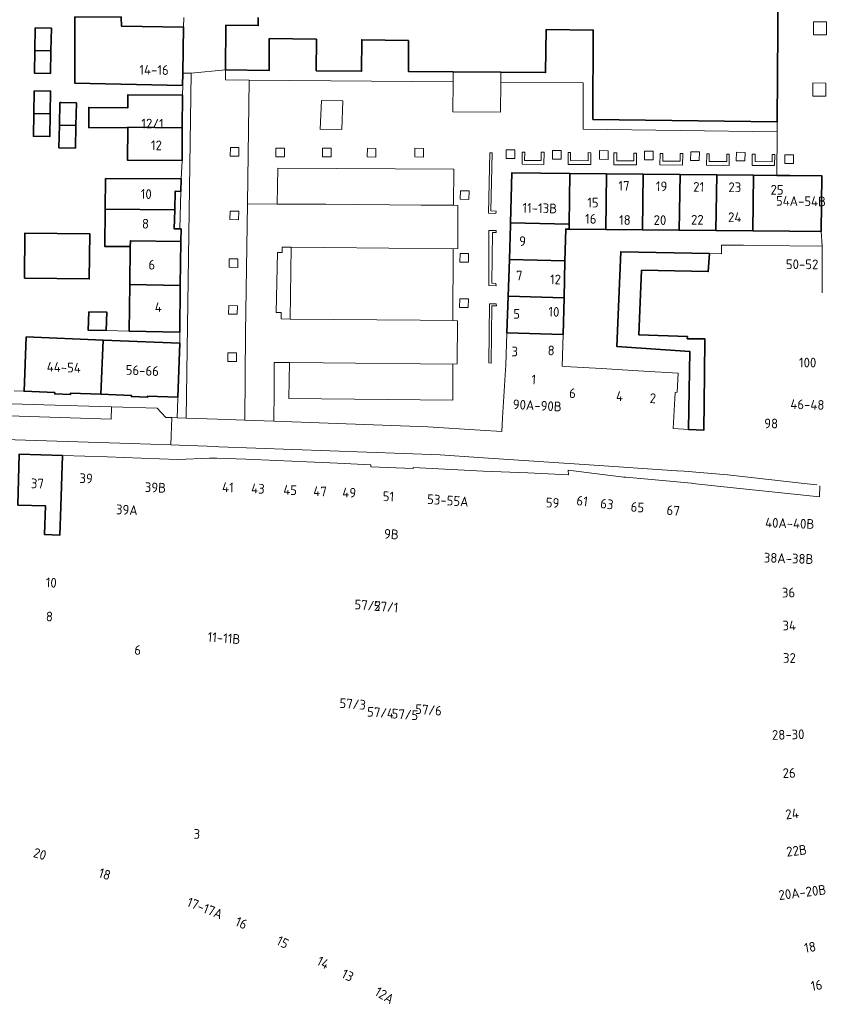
# Model space of a CAD drawing. Extents: x 150256 to 156914, y 461459 to 469481.
# Tile 300 of 656: x 155294 to 155406, y 463303 to 463440. Entities that reach past the tile are written whole.
import ezdxf
from ezdxf.enums import TextEntityAlignment as Align

# ---------------------------------------------------------------- set-up
doc = ezdxf.new("R2010")
doc.units = 0
doc.header["$LTSCALE"] = 0.75
for name, color, linetype, lineweight in [('B-RO-GR-GROENVOORZIENING-GV', 251, 'CONTINUOUS', 18), ('B-RO-IE-TERREINAFSCHEIDING_KUNSTMATIG_HEKWERK-G', 251, 'IE-TERREINAFSCHEIDING-KUNSTMATIG', 18), ('B-RO-IE-TERREINAFSCHEIDING_KUNSTMATIG_MUUR-G', 251, 'IE-TERREINAFSCHEIDING-KUNSTMATIG-DICHT', 18), ('B-RO-IE-TERREINAFSCHEIDING_KUNSTMATIG_MUUR-GV', 251, 'CONTINUOUS', 18), ('B-RO-OG-BEBOUWING-GV', 6, 'CONTINUOUS', 35), ('B-RO-OG-BEBOUWING-T18', 1, 'CONTINUOUS', 18), ('B-RO-VH-VERHARDING_STRAATBAKSTEEN-GV', 251, 'CONTINUOUS', 18)]:
    doc.layers.add(name, color=color, linetype=linetype, lineweight=lineweight)
doc.styles.add('NLCS-ISO-M200-T18', font='NLCS-ISO.ttf', dxfattribs={"height": 360})
doc.linetypes.add('IE-TERREINAFSCHEIDING-KUNSTMATIG', pattern='A,4,[82,NLCS.SHX,S=0.75,R=90,X=0,Y=0],4,-2', length=10)
doc.linetypes.add('IE-TERREINAFSCHEIDING-KUNSTMATIG-DICHT', pattern='A,8,-1,[82,NLCS.SHX,S=0.75,R=90,X=0,Y=0],-1', length=10)

msp = doc.modelspace()

# ---------------------------------------------------------------- linework, layer by layer
at = {"layer": 'B-RO-GR-GROENVOORZIENING-GV'}
for points in [[(155404.08, 463439.614), (155404.095, 463437.781), (155405.905, 463437.774), (155405.882, 463439.606)], [(155403.983, 463431.112), (155403.999, 463429.279), (155405.809, 463429.271), (155405.786, 463431.104)], [(155323.11, 463422.146), (155323.098, 463420.946), (155324.298, 463420.934), (155324.31, 463422.134)], [(155329.43, 463420.869), (155330.63, 463420.857), (155330.642, 463422.057), (155329.442, 463422.069)], [(155337.097, 463420.857), (155337.11, 463422.057), (155335.91, 463422.069), (155335.897, 463420.869)], [(155342.133, 463422.05), (155342.121, 463420.85), (155343.321, 463420.838), (155343.333, 463422.038)], [(155348.736, 463422.05), (155348.724, 463420.85), (155349.924, 463420.838), (155349.936, 463422.038)], [(155361.405, 463421.83), (155361.393, 463420.63), (155362.593, 463420.618), (155362.605, 463421.818)], [(155369.034, 463421.734), (155367.834, 463421.746), (155367.822, 463420.546), (155369.022, 463420.534)], [(155375.57, 463420.509), (155375.582, 463421.709), (155374.382, 463421.721), (155374.37, 463420.521)], [(155380.632, 463421.666), (155380.62, 463420.466), (155381.82, 463420.454), (155381.832, 463421.654)], [(155387.019, 463420.351), (155388.219, 463420.339), (155388.231, 463421.539), (155387.031, 463421.551)], [(155393.371, 463421.496), (155393.359, 463420.296), (155394.559, 463420.284), (155394.571, 463421.484)], [(155400.087, 463419.945), (155401.287, 463419.933), (155401.299, 463421.133), (155400.099, 463421.145)], [(155355.054, 463416.164), (155355.042, 463414.965), (155356.242, 463414.952), (155356.254, 463416.152)], [(155324.258, 463412.129), (155324.27, 463413.329), (155323.07, 463413.341), (155323.058, 463412.141)], [(155356.2, 463407.441), (155355, 463407.454), (155354.988, 463406.254), (155356.188, 463406.242)], [(155324.136, 463405.51), (155324.148, 463406.71), (155322.948, 463406.722), (155322.936, 463405.523)], [(155356.16, 463401.141), (155354.96, 463401.153), (155354.947, 463399.953), (155356.147, 463399.941)], [(155324.068, 463398.998), (155324.08, 463400.198), (155322.88, 463400.21), (155322.868, 463399.01)], [(155322.76, 463392.447), (155323.96, 463392.434), (155323.972, 463393.634), (155322.772, 463393.647)]]:
    msp.add_lwpolyline(points, close=True, dxfattribs=at)
at = {"layer": 'B-RO-IE-TERREINAFSCHEIDING_KUNSTMATIG_HEKWERK-G'}
for points in [[(155335.596, 463424.713), (155335.754, 463428.663)], [(155335.754, 463428.663), (155338.728, 463428.626)], [(155338.569, 463424.645), (155338.728, 463428.626)], [(155335.546, 463424.683), (155338.569, 463424.645)]]:
    msp.add_lwpolyline(points, dxfattribs=at)
at = {"layer": 'B-RO-IE-TERREINAFSCHEIDING_KUNSTMATIG_MUUR-G'}
msp.add_lwpolyline([(155309.052, 463396.683), (155305.873, 463396.755)], dxfattribs=at)
at = {"layer": 'B-RO-IE-TERREINAFSCHEIDING_KUNSTMATIG_MUUR-GV'}
for points in [[(155360.011, 463413.337), (155359.268, 463413.384), (155359.448, 463421.418), (155359.121, 463421.425), (155358.933, 463413.064), (155359.974, 463413.011)], [(155366.669, 463421.508), (155366.284, 463421.511), (155366.277, 463420.351), (155363.969, 463420.363), (155363.976, 463421.529), (155363.628, 463421.532), (155363.611, 463419.835), (155366.66, 463419.819)], [(155370.021, 463419.8), (155373.147, 463419.783), (155373.156, 463421.439), (155372.799, 463421.443), (155372.792, 463420.317), (155370.352, 463420.33), (155370.358, 463421.467), (155370.03, 463421.482)], [(155379.513, 463419.748), (155379.522, 463421.377), (155379.135, 463421.381), (155379.129, 463420.285), (155376.751, 463420.297), (155376.757, 463421.404), (155376.368, 463421.408), (155376.359, 463419.765)], [(155385.559, 463420.251), (155383.149, 463420.264), (155383.155, 463421.341), (155382.768, 463421.345), (155382.759, 463419.73), (155385.912, 463419.712), (155385.921, 463421.314), (155385.564, 463421.318)], [(155392.053, 463421.254), (155392.048, 463420.218), (155389.607, 463420.23), (155389.612, 463421.278), (155389.249, 463421.282), (155389.24, 463419.694), (155392.37, 463419.676), (155392.379, 463421.251)], [(155398.334, 463421.193), (155398.328, 463420.185), (155395.982, 463420.197), (155395.988, 463421.216), (155395.561, 463421.22), (155395.553, 463419.659), (155398.678, 463419.642), (155398.691, 463421.189)], [(155360.015, 463402.948), (155359.993, 463403.276), (155359.398, 463403.319), (155359.498, 463410.372), (155360.016, 463410.36), (155360.009, 463410.629), (155358.998, 463410.651), (155359.004, 463403.001)], [(155359.095, 463400.438), (155359, 463392.254), (155359.327, 463392.217), (155359.417, 463400.193), (155360.072, 463400.178), (155360.019, 463400.477)]]:
    msp.add_lwpolyline(points, close=True, dxfattribs=at)
at = {"layer": 'B-RO-OG-BEBOUWING-GV'}
msp.add_lwpolyline([(155326.981, 463440.19), (155326.981, 463439.087), (155322.488, 463439.158), (155322.435, 463432.937), (155328.478, 463432.831), (155328.518, 463437.266), (155335.065, 463437.178), (155335.026, 463432.803), (155341.336, 463432.75), (155341.345, 463437.126), (155347.832, 463437.01), (155347.825, 463432.723), (155354.044, 463432.643), (155360.653, 463432.613), (155366.874, 463432.563), (155366.948, 463438.515), (155373.496, 463438.457), (155373.455, 463426.044), (155399.048, 463425.706), (155399.208, 463451.334)], dxfattribs=at)
for points in [[(155301.503, 463440.313), (155301.526, 463432.307), (155301.53, 463431.085), (155316.487, 463430.749), (155316.514, 463432.495), (155316.615, 463438.881), (155316.589, 463438.881), (155307.981, 463439.018), (155307.956, 463440.258)], [(155298.205, 463435.578), (155298.265, 463438.71), (155296.018, 463438.753), (155295.958, 463435.621)], [(155298.145, 463432.446), (155298.205, 463435.578), (155295.958, 463435.621), (155295.899, 463432.489)], [(155295.821, 463426.862), (155298.097, 463426.824), (155298.15, 463429.978), (155295.873, 463430.016)], [(155308.861, 463424.892), (155308.861, 463424.967), (155316.436, 463424.887), (155316.466, 463429.441), (155308.891, 463429.491), (155308.879, 463427.675), (155303.458, 463427.731), (155303.458, 463424.92)], [(155299.372, 463425.265), (155301.663, 463425.21), (155301.738, 463428.341), (155299.599, 463428.392), (155299.447, 463428.396)], [(155298.097, 463426.824), (155295.821, 463426.862), (155295.768, 463423.707), (155298.044, 463423.669)], [(155301.663, 463425.21), (155299.372, 463425.265), (155299.296, 463422.133), (155301.587, 463422.078)], [(155316.406, 463420.348), (155316.436, 463424.887), (155308.861, 463424.967), (155308.861, 463424.892), (155308.831, 463420.398)], [(155362.028, 463411.7), (155370.147, 463411.492), (155370.251, 463418.542), (155362.184, 463418.617)], [(155370.251, 463418.542), (155370.147, 463411.492), (155370.137, 463410.823), (155375.237, 463410.777), (155375.351, 463418.494)], [(155380.451, 463418.446), (155375.351, 463418.494), (155375.237, 463410.777), (155380.337, 463410.731)], [(155385.436, 463410.684), (155385.551, 463418.398), (155380.451, 463418.446), (155380.337, 463410.731)], [(155385.551, 463418.398), (155385.436, 463410.684), (155390.536, 463410.638), (155390.65, 463418.351)], [(155395.75, 463418.303), (155390.65, 463418.351), (155390.536, 463410.638), (155395.636, 463410.592)], [(155399.004, 463418.272), (155395.75, 463418.303), (155395.636, 463410.592), (155400.736, 463410.546), (155405.136, 463410.506), (155405.25, 463418.213), (155400.85, 463418.255)], [(155315.379, 463413.506), (155315.447, 463416.083), (155316.246, 463416.061), (155316.291, 463417.8), (155305.782, 463417.836), (155305.731, 463413.598)], [(155305.731, 463413.598), (155305.668, 463408.432), (155309.215, 463408.408), (155309.226, 463409.215), (155316.244, 463409.118), (155316.266, 463410.844), (155316.108, 463410.849), (155315.309, 463410.875), (155315.379, 463413.506)], [(155361.855, 463406.603), (155369.576, 463406.405), (155369.689, 463410.827), (155370.137, 463410.823), (155370.147, 463411.492), (155362.028, 463411.7), (155362.022, 463411.417)], [(155294.519, 463404.019), (155303.522, 463403.907), (155303.6, 463410.172), (155294.597, 463410.284)], [(155316.244, 463409.118), (155309.226, 463409.215), (155309.215, 463408.408), (155309.142, 463403.14), (155316.164, 463402.982)], [(155379.925, 463398.414), (155380.213, 463405.12), (155389.455, 463404.931), (155389.632, 463407.428), (155377.328, 463407.679), (155376.764, 463394.533), (155386.9, 463393.859), (155386.745, 463382.997), (155388.857, 463382.919), (155388.933, 463390.629), (155389.004, 463395.58), (155386.546, 463395.602), (155386.574, 463395.899), (155379.817, 463396.171)], [(155361.678, 463401.506), (155369.445, 463401.307), (155369.576, 463406.405), (155361.855, 463406.603)], [(155316.164, 463402.982), (155309.142, 463403.14), (155309.052, 463396.683), (155316.08, 463396.524)], [(155361.678, 463401.506), (155361.5, 463396.408), (155369.314, 463396.208), (155369.445, 463401.307)], [(155303.466, 463399.338), (155303.362, 463396.805), (155305.873, 463396.755), (155305.977, 463399.288)], [(155305.139, 463387.9), (155305.447, 463395.424), (155294.776, 463395.86), (155294.468, 463388.318), (155298.73, 463388.144), (155298.722, 463387.955), (155300.909, 463387.865), (155300.917, 463388.073)], [(155305.447, 463395.424), (155305.139, 463387.9), (155309.391, 463387.726), (155309.385, 463387.577), (155311.619, 463387.485), (155311.626, 463387.653), (155315.809, 463387.482), (155316.117, 463394.987)], [(155299.57, 463372.342), (155299.8, 463379.402), (155293.788, 463379.598), (155293.605, 463372.52), (155297.458, 463372.394), (155297.328, 463368.423), (155299.44, 463368.354)]]:
    msp.add_lwpolyline(points, close=True, dxfattribs=at)
at = {"layer": 'B-RO-VH-VERHARDING_STRAATBAKSTEEN-GV'}
for points in [[(155399.208, 463451.334), (155399.048, 463425.706), (155399.039, 463424.337), (155399.004, 463418.272), (155400.85, 463418.255), (155405.25, 463418.213), (155405.136, 463410.506), (155405.302, 463408.481), (155405.275, 463401.965)], [(155316.636, 463440.184), (155316.589, 463438.881), (155316.615, 463438.881), (155316.514, 463432.495), (155317.657, 463432.479), (155322.435, 463432.937), (155322.488, 463439.158), (155326.981, 463439.087), (155326.981, 463440.19)], [(155286.705, 463386.768), (155297.191, 463386.441), (155306.63, 463386.158), (155312.951, 463385.968), (155314.172, 463384.687), (155314.99, 463384.657), (155315.71, 463384.631), (155315.804, 463387.333), (155315.809, 463387.482), (155311.626, 463387.653), (155311.619, 463387.485), (155309.385, 463387.577), (155309.391, 463387.726), (155305.139, 463387.9), (155300.917, 463388.073), (155300.909, 463387.865), (155298.722, 463387.955), (155298.73, 463388.144), (155294.468, 463388.318), (155293.075, 463388.396)], [(155404.533, 463375.323), (155403.213, 463375.47), (155392.13, 463376.731), (155386.126, 463377.232), (155385.136, 463377.292), (155385.126, 463377.262), (155373.647, 463378.039), (155357.577, 463379.126), (155352.225, 463379.488), (155347.212, 463379.679), (155321.526, 463380.624), (155321.195, 463380.636), (155316, 463380.818), (155314.84, 463380.859), (155309.218, 463381.056), (155265.56, 463382.443), (155264.99, 463382.459), (155255.524, 463382.724)], [(155293.788, 463379.598), (155299.8, 463379.402), (155305.997, 463379.2), (155310.719, 463379.032), (155315.829, 463378.85), (155320.226, 463379.026), (155321.223, 463379.052), (155325.239, 463378.879), (155329.581, 463378.69), (155333.747, 463378.51), (155337.969, 463378.326), (155342.607, 463378.125), (155342.63, 463377.827), (155348.489, 463377.576), (155348.497, 463377.724), (155358.231, 463377.242), (155364.404, 463377.004), (155370.053, 463376.734), (155370.007, 463377.36), (155374.05, 463376.865), (155377.756, 463376.412), (155378.046, 463376.385), (155382.628, 463375.962), (155387.143, 463375.545), (155387.34, 463375.521), (155389.858, 463375.215), (155404.902, 463373.65), (155404.959, 463375.211)]]:
    msp.add_lwpolyline(points, dxfattribs=at)
for points in [[(155399.048, 463425.706), (155373.455, 463426.044), (155373.496, 463438.457), (155366.948, 463438.515), (155366.874, 463432.563), (155360.653, 463432.613), (155360.648, 463431.239), (155372.101, 463431.146), (155372.079, 463424.693), (155399.039, 463424.337)], [(155404.08, 463439.614), (155405.882, 463439.606), (155405.905, 463437.774), (155404.095, 463437.781)], [(155325.746, 463431.524), (155354.039, 463431.293), (155354.044, 463432.643), (155347.825, 463432.723), (155347.832, 463437.01), (155341.345, 463437.126), (155341.336, 463432.75), (155335.026, 463432.803), (155335.065, 463437.178), (155328.518, 463437.266), (155328.478, 463432.831), (155322.435, 463432.937), (155322.426, 463431.551)], [(155316.164, 463402.982), (155316.08, 463396.524), (155316.117, 463394.987), (155315.809, 463387.482), (155315.804, 463387.333), (155315.71, 463384.631), (155316.99, 463384.585), (155317.657, 463432.479), (155316.514, 463432.495), (155316.487, 463430.749), (155316.493, 463430.749), (155316.466, 463429.441), (155316.436, 463424.887), (155316.406, 463420.348), (155316.291, 463417.8), (155316.246, 463416.061), (155316.108, 463410.849), (155316.266, 463410.844), (155316.244, 463409.118)], [(155316.99, 463384.585), (155321.315, 463384.428), (155325.124, 463384.293), (155325.209, 463396.412), (155325.484, 463414.355), (155325.746, 463431.524), (155322.426, 463431.551), (155322.435, 463432.937), (155317.657, 463432.479)], [(155354.039, 463431.293), (155325.746, 463431.524), (155325.484, 463414.355), (155329.63, 463414.306), (155329.682, 463419.311), (155354.137, 463419.134), (155354.114, 463414.159), (155354.684, 463414.121), (155354.679, 463408.115), (155354.068, 463408.093), (155354.003, 463398.142), (155354.643, 463398.104), (155354.618, 463392.128), (155354.007, 463392.075), (155353.985, 463387.1), (155331.212, 463387.326), (155331.344, 463392.29), (155329.204, 463392.317), (155329.176, 463388.324), (155329.146, 463384.145), (155350.524, 463383.371), (155357.799, 463382.918), (155360.799, 463382.731), (155360.915, 463384.65), (155361.307, 463391.312), (155361.346, 463391.963), (155361.5, 463396.408), (155361.678, 463401.506), (155361.855, 463406.603), (155362.022, 463411.417), (155362.028, 463411.7), (155362.184, 463418.617), (155370.251, 463418.542), (155375.351, 463418.494), (155380.451, 463418.446), (155385.551, 463418.398), (155390.65, 463418.351), (155395.75, 463418.303), (155399.004, 463418.272), (155399.039, 463424.337), (155372.079, 463424.693), (155372.101, 463431.146), (155360.648, 463431.239), (155360.63, 463427.062), (155354.021, 463427.093)], [(155403.983, 463431.112), (155405.786, 463431.104), (155405.809, 463429.271), (155403.999, 463429.279)], [(155323.098, 463420.946), (155323.11, 463422.146), (155324.31, 463422.134), (155324.298, 463420.934)], [(155330.63, 463420.857), (155329.43, 463420.869), (155329.442, 463422.069), (155330.642, 463422.057)], [(155337.11, 463422.057), (155337.097, 463420.857), (155335.897, 463420.869), (155335.91, 463422.069)], [(155342.121, 463420.85), (155342.133, 463422.05), (155343.333, 463422.038), (155343.321, 463420.838)], [(155348.724, 463420.85), (155348.736, 463422.05), (155349.936, 463422.038), (155349.924, 463420.838)], [(155360.011, 463413.337), (155359.974, 463413.011), (155358.933, 463413.064), (155359.121, 463421.425), (155359.448, 463421.418), (155359.268, 463413.384)], [(155361.393, 463420.63), (155361.405, 463421.83), (155362.605, 463421.818), (155362.593, 463420.618)], [(155366.669, 463421.508), (155366.66, 463419.819), (155363.611, 463419.835), (155363.628, 463421.532), (155363.976, 463421.529), (155363.969, 463420.363), (155366.277, 463420.351), (155366.284, 463421.511)], [(155367.834, 463421.746), (155369.034, 463421.734), (155369.022, 463420.534), (155367.822, 463420.546)], [(155370.021, 463419.8), (155370.03, 463421.482), (155370.358, 463421.467), (155370.352, 463420.33), (155372.792, 463420.317), (155372.799, 463421.443), (155373.156, 463421.439), (155373.147, 463419.783)], [(155375.582, 463421.709), (155375.57, 463420.509), (155374.37, 463420.521), (155374.382, 463421.721)], [(155379.513, 463419.748), (155376.359, 463419.765), (155376.368, 463421.408), (155376.757, 463421.404), (155376.751, 463420.297), (155379.129, 463420.285), (155379.135, 463421.381), (155379.522, 463421.377)], [(155380.62, 463420.466), (155380.632, 463421.666), (155381.832, 463421.654), (155381.82, 463420.454)], [(155385.559, 463420.251), (155385.564, 463421.318), (155385.921, 463421.314), (155385.912, 463419.712), (155382.759, 463419.73), (155382.768, 463421.345), (155383.155, 463421.341), (155383.149, 463420.264)], [(155388.219, 463420.339), (155387.019, 463420.351), (155387.031, 463421.551), (155388.231, 463421.539)], [(155392.053, 463421.254), (155392.379, 463421.251), (155392.37, 463419.676), (155389.24, 463419.694), (155389.249, 463421.282), (155389.612, 463421.278), (155389.607, 463420.23), (155392.048, 463420.218)], [(155393.359, 463420.296), (155393.371, 463421.496), (155394.571, 463421.484), (155394.559, 463420.284)], [(155398.334, 463421.193), (155398.691, 463421.189), (155398.678, 463419.642), (155395.553, 463419.659), (155395.561, 463421.22), (155395.988, 463421.216), (155395.982, 463420.197), (155398.328, 463420.185)], [(155401.287, 463419.933), (155400.087, 463419.945), (155400.099, 463421.145), (155401.299, 463421.133)], [(155329.63, 463414.306), (155336.355, 463414.293), (155349.608, 463414.155), (155354.114, 463414.159), (155354.137, 463419.134), (155329.682, 463419.311)], [(155355.042, 463414.965), (155355.054, 463416.164), (155356.254, 463416.152), (155356.242, 463414.952)], [(155325.484, 463414.355), (155325.209, 463396.412), (155325.124, 463384.293), (155329.146, 463384.145), (155329.176, 463388.324), (155329.204, 463392.317), (155331.344, 463392.29), (155335.999, 463392.271), (155354.007, 463392.075), (155354.618, 463392.128), (155354.643, 463398.104), (155354.003, 463398.142), (155349.47, 463398.199), (155331.4, 463398.319), (155330.169, 463398.352), (155330.181, 463399.258), (155329.489, 463399.27), (155329.642, 463407.578), (155330.294, 463407.566), (155330.304, 463408.321), (155331.551, 463408.305), (155336.19, 463408.288), (155354.068, 463408.093), (155354.679, 463408.115), (155354.684, 463414.121), (155354.114, 463414.159), (155349.608, 463414.155), (155336.355, 463414.293), (155329.63, 463414.306)], [(155324.27, 463413.329), (155324.258, 463412.129), (155323.058, 463412.141), (155323.07, 463413.341)], [(155360.015, 463402.948), (155359.004, 463403.001), (155358.998, 463410.651), (155360.009, 463410.629), (155360.016, 463410.36), (155359.498, 463410.372), (155359.398, 463403.319), (155359.993, 463403.276)], [(155369.314, 463396.208), (155369.201, 463391.786), (155369.551, 463391.765), (155374.642, 463391.462), (155379.733, 463391.159), (155385.284, 463390.829), (155385.165, 463388.182), (155384.867, 463388.159), (155384.576, 463383.164), (155386.745, 463382.997), (155386.9, 463393.859), (155376.764, 463394.533), (155377.328, 463407.679), (155389.632, 463407.428), (155391.309, 463407.394), (155391.31, 463408.602), (155394.36, 463408.601), (155396.251, 463408.573), (155396.25, 463408.537), (155405.302, 463408.481), (155405.136, 463410.506), (155400.736, 463410.546), (155395.636, 463410.592), (155390.536, 463410.638), (155385.436, 463410.684), (155380.337, 463410.731), (155375.237, 463410.777), (155370.137, 463410.823), (155369.689, 463410.827), (155369.576, 463406.405), (155369.445, 463401.307)], [(155331.4, 463398.319), (155331.551, 463408.305), (155330.304, 463408.321), (155330.294, 463407.566), (155329.642, 463407.578), (155329.489, 463399.27), (155330.181, 463399.258), (155330.169, 463398.352)], [(155354.003, 463398.142), (155354.068, 463408.093), (155336.19, 463408.288), (155331.551, 463408.305), (155331.4, 463398.319), (155349.47, 463398.199)], [(155355, 463407.454), (155356.2, 463407.441), (155356.188, 463406.242), (155354.988, 463406.254)], [(155324.148, 463406.71), (155324.136, 463405.51), (155322.936, 463405.523), (155322.948, 463406.722)], [(155354.96, 463401.153), (155356.16, 463401.141), (155356.147, 463399.941), (155354.947, 463399.953)], [(155359.095, 463400.438), (155360.019, 463400.477), (155360.072, 463400.178), (155359.417, 463400.193), (155359.327, 463392.217), (155359, 463392.254)], [(155324.08, 463400.198), (155324.068, 463398.998), (155322.868, 463399.01), (155322.88, 463400.21)], [(155323.96, 463392.434), (155322.76, 463392.447), (155322.772, 463393.647), (155323.972, 463393.634)], [(155354.007, 463392.075), (155335.999, 463392.271), (155331.344, 463392.29), (155331.212, 463387.326), (155353.985, 463387.1)], [(155314.99, 463384.657), (155314.172, 463384.687), (155312.951, 463385.968), (155306.63, 463386.158), (155306.555, 463384.466), (155286.626, 463385.088), (155286.705, 463386.768), (155266.258, 463387.463), (155266.206, 463386.054), (155265.093, 463386.084), (155264.99, 463382.459), (155265.56, 463382.443), (155309.218, 463381.056), (155314.84, 463380.859)], [(155286.705, 463386.768), (155286.626, 463385.088), (155306.555, 463384.466), (155306.63, 463386.158), (155297.191, 463386.441)]]:
    msp.add_lwpolyline(points, close=True, dxfattribs=at)

# ---------------------------------------------------------------- texts
at = {"layer": 'B-RO-OG-BEBOUWING-T18', "style": 'NLCS-ISO-M200-T18'}
for s, rotation, p in [('14-16', 359.1, (155312.52, 463432.932)), ('12/1', 359.6, (155312.302, 463425.468)), ('12', 359.6, (155312.845, 463422.454)), ('17', 359.5, (155377.77, 463416.843)), ('19', 359.5, (155382.984, 463416.766)), ('21', 359.5, (155388.135, 463416.689)), ('23', 359.5, (155393.159, 463416.638)), ('25', 359.4, (155399.022, 463416.281)), ('10', 358.5, (155311.435, 463415.696)), ('15', 359.5, (155373.454, 463414.512)), ('54A-54B', 359.2, (155402.341, 463414.712)), ('11-13B', 358.7, (155366.075, 463413.74)), ('16', 359.5, (155373.155, 463412.257)), ('18', 359.5, (155377.888, 463412.093)), ('20', 359.5, (155382.762, 463412.084)), ('22', 359.5, (155387.948, 463412.126)), ('24', 359.5, (155393.142, 463412.475)), ('8', 358.5, (155311.326, 463411.579)), ('9', 358, (155363.688, 463409.15)), ('6', 359.3, (155312.202, 463405.89)), ('50-52', 359.8, (155402.499, 463405.945)), ('7', 358, (155363.213, 463404.371)), ('12', 358, (155368.256, 463403.841)), ('4', 359.2, (155313.099, 463400.009)), ('5', 358, (155362.865, 463399.06)), ('10', 358, (155368.039, 463399.341)), ('8', 358, (155367.651, 463393.988)), ('3', 358, (155362.6, 463393.829)), ('44-54', 357.6, (155299.991, 463391.644)), ('56-66', 357.6, (155310.893, 463391.198)), ('100', 359.8, (155403.265, 463392.3)), ('1', 356.6, (155365.233, 463389.935)), ('6', 356.4, (155370.623, 463388.048)), ('4', 356.4, (155377.153, 463387.638)), ('2', 356.4, (155381.778, 463387.347)), ('90A-90B', 357.1, (155365.725, 463386.348)), ('46-48', 358.3, (155403.235, 463386.476)), ('98', 359.1, (155398.204, 463383.841)), ('39', 358.1, (155303.083, 463376.229)), ('37', 358.1, (155296.32, 463375.513)), ('39B', 357.9, (155312.706, 463374.959)), ('41', 357.5, (155322.768, 463374.982)), ('43', 357.5, (155326.946, 463374.801)), ('45', 357.5, (155331.415, 463374.607)), ('47', 357.5, (155335.564, 463374.427)), ('49', 357.5, (155339.619, 463374.251)), ('51', 357.5, (155345.065, 463373.719)), ('53-55A', 356.1, (155353.311, 463373.161)), ('59', 357.2, (155367.855, 463372.834)), ('61', 353, (155371.963, 463373.091)), ('63', 353.1, (155375.397, 463372.671)), ('65', 354.7, (155379.642, 463372.221)), ('39A', 357.1, (155308.739, 463371.859)), ('67', 354.7, (155384.603, 463371.763)), ('40A-40B', 358.2, (155400.784, 463369.985)), ('9B', 355.5, (155345.477, 463368.482)), ('38A-38B', 358.2, (155400.629, 463365.119)), ('10', 356.9, (155298.244, 463361.755)), ('36', 1.2, (155400.609, 463360.375)), ('57/2', 355.6, (155342.169, 463358.605)), ('57/1', 355.6, (155344.73, 463358.406)), ('8', 356.9, (155297.991, 463357.05)), ('34', 1.2, (155400.706, 463355.808)), ('11-11B', 355.6, (155322.225, 463354.057)), ('6', 355.1, (155310.259, 463352.402)), ('32', 359.9, (155400.735, 463351.293)), ('57/3', 355.6, (155340.1, 463344.91)), ('57/4', 355.7, (155343.961, 463343.712)), ('57/5', 355.7, (155347.35, 463343.458)), ('57/6', 355.7, (155350.63, 463344.08)), ('28-30', 1.4, (155400.566, 463340.658)), ('26', 1.4, (155400.699, 463335.321)), ('24', 7, (155401.104, 463329.658)), ('3', 358.4, (155318.459, 463326.868)), ('20', 343.1, (155296.665, 463324.084)), ('22B', 7, (155401.731, 463324.547)), ('18', 343.1, (155305.671, 463321.292)), ('20A-20B', 7.1, (155402.533, 463318.756)), ('17-17A', 338.6, (155319.583, 463316.562)), ('16', 336.8, (155324.643, 463314.5)), ('15', 333.6, (155330.385, 463311.836)), ('18', 9.7, (155403.603, 463311.15)), ('14', 332.2, (155336.006, 463309.002)), ('13', 333.3, (155339.404, 463307.239)), ('16', 9.7, (155404.503, 463305.854)), ('12A', 329.1, (155344.513, 463304.453))]:
    msp.add_text(s, height=1.35, rotation=rotation, dxfattribs=at).set_placement(p, align=Align.MIDDLE)

doc.saveas('drawing.dxf')
